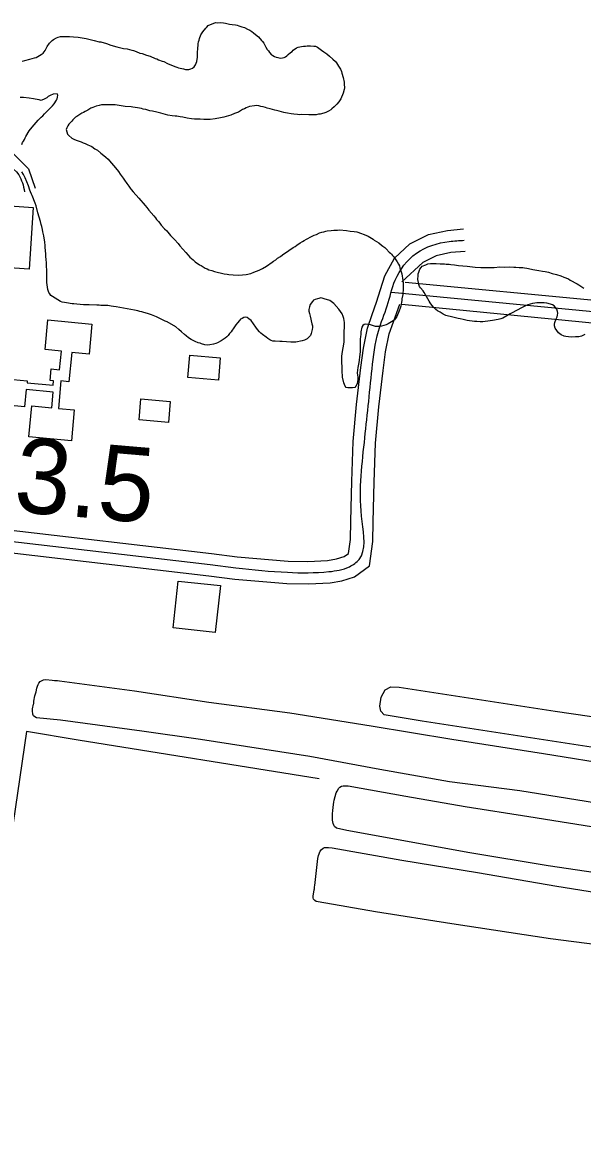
# Model space of a CAD drawing. Extents: x 3683613 to 3738215, y 469626 to 495384.
# Drawn here: x 3705297 to 3706044, y 482139 to 483636 of the extents above; entities that cross this region are included whole.
import ezdxf

# ---------------------------------------------------------------- set-up
doc = ezdxf.new("R2010")
doc.units = 0
for name, color, linetype in [('V-BLDG-OTLN', 7, 'Continuous'), ('V-DTCH-CNTR', 7, 'Continuous'), ('V-ROAD-CNTR', 7, 'Continuous'), ('V-SITE-VEGE', 7, 'Continuous'), ('V-SURV-IDEN', 7, 'Continuous')]:
    doc.layers.add(name, color=color, linetype=linetype)

msp = doc.modelspace()

# ---------------------------------------------------------------- linework, layer by layer
at = {"layer": 'V-BLDG-OTLN'}
for points in [[(3705310.7, 483389.2), (3705305.4, 483306.9), (3705239.6, 483311.1), (3705242.7, 483359.3), (3705264.8, 483357.9), (3705267.3, 483392)], [(3705560.6, 483188.6), (3705558.1, 483158.8), (3705517.4, 483162.2), (3705520, 483192)], [(3705452.2, 483105.9), (3705454.7, 483133.9), (3705493.8, 483130.4), (3705491.3, 483102.4)], [(3705504.5, 482890.5), (3705560.7, 482884.5), (3705554, 482822), (3705497.8, 482828)]]:
    msp.add_lwpolyline(points, close=True, dxfattribs=at)
msp.add_lwpolyline([(3705255.9, 483162.2), (3705303.1, 483157.7), (3705302.8, 483155.2), (3705337.6, 483151.9), (3705338.2, 483157.8), (3705333.4, 483158.2), (3705334.9, 483173.7), (3705346.2, 483172.6), (3705348.5, 483197.3), (3705326.8, 483199.4), (3705330.5, 483239), (3705389.4, 483233.4), (3705385.6, 483193.3), (3705362.4, 483195.5), (3705358.7, 483156.6), (3705348, 483157.6), (3705344.5, 483120.9), (3705365.7, 483118.9), (3705361.9, 483077.7), (3705305.1, 483083.1), (3705309, 483124.3), (3705335.9, 483121.7), (3705337.8, 483142.7), (3705301.7, 483146.1), (3705299.5, 483123.1), (3705230.7, 483129.6)], dxfattribs=at)
at = {"layer": 'V-DTCH-CNTR'}
msp.add_lwpolyline([(3705692.8, 482626.5), (3705371, 482678.5), (3705302.1, 482689.8), (3705278, 482525.4), (3705053.4, 482564.8), (3705012.2, 482366.9), (3705067.1, 482355.9), (3705052.5, 482287.1), (3705214.9, 482248.7), (3705229.6, 482245.1), (3705212, 482138.7)], dxfattribs=at)
at = {"layer": 'V-ROAD-CNTR'}
for points in [[(3705101.8, 483502.7), (3705130.6, 483496.4), (3705163.4, 483489.2), (3705187.5, 483485.6), (3705213.1, 483482.5), (3705236.7, 483477), (3705259.4, 483469.8), (3705284.9, 483460.4), (3705304.9, 483440.8), (3705313.7, 483415.1)], [(3705266, 482960.4), (3705548.9, 482927.4), (3705583, 482923), (3705651.1, 482917.3), (3705677.6, 482916.8), (3705703.9, 482918.2), (3705715.8, 482920.1), (3705725.9, 482923.3), (3705731.8, 482927.6), (3705734.2, 482945.9), (3705734.8, 482970.4), (3705736, 483023.3), (3705737.9, 483076.7), (3705742.4, 483126.3), (3705748.3, 483175.5), (3705751.7, 483201.6), (3705757.2, 483228.1), (3705763.2, 483246.1), (3705769.3, 483262.8), (3705774.4, 483279.5), (3705780.2, 483298.1), (3705793, 483321.5), (3705813.7, 483340.5), (3705838.6, 483353.2), (3705863.9, 483358.6), (3705885, 483360.4)], [(3705887.4, 483330.5), (3705868.3, 483328.9), (3705848.7, 483324.7), (3705831, 483315.6), (3705803.1, 483290)], [(3705807.3, 483289.6), (3706069.3, 483264.4)], [(3705789.1, 483276.3), (3706953.4, 483164.3), (3707082.2, 483154.8)], [(3704868.1, 482969.6), (3705234.5, 482933.1), (3705244, 482932.8), (3705545.2, 482897.6), (3705579.9, 482893.2), (3705649.5, 482887.3), (3705678.2, 482886.7), (3705707.1, 482888.3), (3705722.8, 482890.8), (3705739.8, 482896.2), (3705759.8, 482911.1), (3705764.1, 482943.5), (3705764.8, 482969.7), (3705765.9, 483022.5), (3705767.8, 483074.8), (3705772.2, 483123.1), (3705778.1, 483171.7), (3705781.3, 483196.6), (3705786.2, 483220.3), (3705791.6, 483236.3), (3705800.2, 483260.1)], [(3705802.9, 483259.9), (3706066.4, 483234.5)], [(3704869.5, 482984.5), (3705235.5, 482948.1), (3705245.1, 482947.8), (3705547.1, 482912.5), (3705581.5, 482908.1)]]:
    msp.add_lwpolyline(points, dxfattribs=at)
for points in [[(3705094.2, 483489), (3705160.7, 483474.5), (3705210.5, 483467.7), (3705254.6, 483455.6), (3705291.8, 483432.6), (3705299.5, 483410.2)], [(3705581.5, 482908.1), (3705650.3, 482902.3), (3705705.5, 482903.2), (3705732.9, 482909.8), (3705745.8, 482919.4), (3705749.8, 482970.1), (3705752.9, 483075.7), (3705763.2, 483173.6), (3705771.7, 483224.2), (3705783.5, 483258), (3705794.1, 483292.2), (3705822.3, 483328.1), (3705866.1, 483343.8), (3705886.2, 483345.4)]]:
    msp.add_spline(points, degree=3, dxfattribs=at)
at = {"layer": 'V-SITE-VEGE'}
for points in [[(3705529.4, 483584.1), (3705530.1, 483589.8), (3705530, 483595), (3705530.1, 483597.1), (3705530.5, 483599.8), (3705530.6, 483602.1), (3705531.2, 483605.4), (3705531.3, 483607.5), (3705531.7, 483610), (3705532.3, 483612.4), (3705533.1, 483614.7), (3705534.8, 483619.3), (3705537.4, 483623.7), (3705541.3, 483628.4), (3705542.7, 483629.9), (3705544.4, 483631.8), (3705554.1, 483636), (3705556.4, 483635.6), (3705561, 483635.8), (3705564.9, 483635.4), (3705567.5, 483635.1), (3705572.9, 483633.7), (3705576.3, 483633.2), (3705581.1, 483632.9), (3705583.2, 483632.5), (3705585.5, 483631.7), (3705589.5, 483630.1), (3705593.1, 483629.2), (3705597.1, 483627.2), (3705600.2, 483625.8), (3705602.6, 483624), (3705605.1, 483622.3), (3705609.8, 483618.3), (3705611.7, 483616.9), (3705615.6, 483612.1), (3705617.1, 483610.5), (3705618.6, 483608.5), (3705621.2, 483603.1), (3705623.4, 483599.8), (3705624.9, 483598), (3705626.2, 483596.1), (3705629.1, 483593), (3705630.8, 483591.8), (3705633, 483590.6), (3705635.1, 483589.6), (3705637.4, 483589.1), (3705640.7, 483588.3), (3705643.6, 483588.6), (3705645.9, 483589.2), (3705647.8, 483590.3), (3705649.6, 483591.6), (3705651.1, 483593.1), (3705654.3, 483595.9), (3705656.4, 483597.4), (3705658, 483598.9), (3705662.5, 483602.2), (3705664.6, 483603), (3705669, 483604), (3705671.7, 483604.2), (3705674.2, 483604.3), (3705676.5, 483604.6), (3705681.1, 483604.9), (3705685.5, 483604.5), (3705687.5, 483604.2), (3705690.5, 483603), (3705692.2, 483601.6), (3705695.8, 483599.1), (3705699, 483596.7), (3705703, 483594.3), (3705706.2, 483591.2), (3705710.9, 483587.2), (3705714.3, 483583.9), (3705715.8, 483581.9), (3705717.1, 483580), (3705718.6, 483577.5), (3705721.2, 483573.6), (3705722.3, 483570.7), (3705722.8, 483568.4), (3705724.4, 483562.4), (3705725.8, 483556.4), (3705726, 483553.7), (3705726.2, 483548.9), (3705725.8, 483546.6), (3705724.4, 483541.8), (3705721.3, 483534.2), (3705718.9, 483530.2), (3705716.2, 483527), (3705712.7, 483523.6), (3705709.7, 483520.8), (3705708, 483519.5)], [(3705296.2, 483584.5), (3705300, 483585.2), (3705306.4, 483586.8), (3705312.6, 483588.6), (3705314.7, 483589.1), (3705321.7, 483593.2), (3705324.2, 483594.9), (3705325.6, 483596.6), (3705327, 483598.7), (3705329.6, 483604), (3705332.6, 483608.3), (3705334.3, 483610.2), (3705336.1, 483611.9), (3705338.1, 483613.4), (3705342.1, 483615.4), (3705344.3, 483616.2), (3705347.5, 483617.2), (3705351, 483617.4), (3705359.3, 483617.2), (3705364.6, 483616.9), (3705370.9, 483616.2), (3705373.6, 483616.1), (3705381.7, 483614.8), (3705392.4, 483612.1), (3705399, 483610.2), (3705401, 483610), (3705408.6, 483607.9), (3705414.5, 483605.9), (3705422.7, 483603.6), (3705426.1, 483602.4), (3705431.5, 483601.3), (3705436.3, 483600.6), (3705442.6, 483599.1), (3705444.7, 483598.5), (3705448.5, 483597.1), (3705453.4, 483595.1), (3705456.5, 483594.4), (3705462.2, 483592.4), (3705467.2, 483591.1), (3705473.8, 483588.1), (3705475.9, 483587.3), (3705478.2, 483586.1), (3705483, 483584.5), (3705485.1, 483583.7), (3705490.2, 483581.3), (3705500.1, 483577.2), (3705502.8, 483576.2), (3705504.9, 483575.6), (3705511.4, 483573.9), (3705514.2, 483573.3), (3705518.8, 483573.4), (3705521.5, 483574.1), (3705523.5, 483574.8), (3705525.6, 483576.7), (3705527.4, 483579.5), (3705528.6, 483581.6), (3705529.4, 483584.1)], [(3705295.8, 483473.2), (3705296.8, 483475.7), (3705297.8, 483477.6), (3705299.2, 483480), (3705300.2, 483481.9), (3705301, 483483.8), (3705305.6, 483491.2), (3705307.5, 483493.7), (3705312.1, 483499.5), (3705317.8, 483505.4), (3705321.7, 483509.7), (3705323.7, 483511.6), (3705326, 483514), (3705329.5, 483517.8), (3705331.7, 483519.7), (3705336.6, 483524.9), (3705338.8, 483527.4), (3705341.9, 483532.3), (3705342.9, 483534.2), (3705343.4, 483536.3), (3705343.8, 483538.8), (3705343.1, 483540.9), (3705337.7, 483540.3), (3705333.6, 483538.4), (3705331.1, 483537.1), (3705329.1, 483535.5), (3705326.6, 483534), (3705321.8, 483532), (3705318.9, 483532.6), (3705313.7, 483533.5), (3705311.3, 483534.1), (3705305.5, 483535), (3705298.2, 483535.7), (3705293.4, 483535.8)], [(3705708, 483519.5), (3705705.2, 483517.7), (3705701.6, 483516), (3705699, 483514.9), (3705693.8, 483513.7), (3705691.7, 483513.5), (3705688.4, 483512.8), (3705678.6, 483512.6), (3705668.5, 483513), (3705666.4, 483512.9), (3705663.7, 483513.1), (3705658.7, 483513.6), (3705655.1, 483514.1), (3705650.5, 483515.1), (3705647.8, 483515.4), (3705645.3, 483516), (3705639.4, 483517.5), (3705635.8, 483518.3), (3705633.3, 483519), (3705630.2, 483519.8), (3705627, 483520.8), (3705623.2, 483521.7), (3705620.9, 483522.5), (3705617.8, 483523.3), (3705614.8, 483523.8), (3705612.1, 483524.6), (3705609.2, 483525.2), (3705606.1, 483524.9), (3705599.8, 483523.9), (3705597.3, 483522.8), (3705595.1, 483522.1), (3705593, 483520.8), (3705590.1, 483519.7), (3705584.8, 483516.5), (3705579.6, 483514.5), (3705574.8, 483512.3), (3705568.4, 483510.3), (3705565.5, 483509.6), (3705560.7, 483508.6), (3705553.6, 483507.4), (3705547.2, 483506.7), (3705538.8, 483506.5), (3705533.8, 483506.8), (3705526.1, 483507), (3705522.1, 483507.3), (3705516.5, 483508.3), (3705510.6, 483509.6), (3705507.3, 483509.9), (3705502.6, 483510.9), (3705500.3, 483511), (3705496.4, 483511.6), (3705490.7, 483512.5), (3705487.3, 483513.2), (3705484.6, 483514.2), (3705481.5, 483514.8), (3705476, 483516.1), (3705470.1, 483517.7), (3705466.8, 483518.2), (3705461.1, 483519.7), (3705457.5, 483520.5), (3705455.4, 483521.1), (3705450, 483522.2), (3705443.7, 483522.9), (3705441.6, 483523.3), (3705433.9, 483523.9), (3705425.9, 483525.2), (3705420.5, 483525.9), (3705418.4, 483526.1), (3705414.8, 483526.2), (3705402.3, 483525.9), (3705399, 483525), (3705394.8, 483524.1), (3705390.7, 483522.7), (3705387.8, 483521.6), (3705383.7, 483519), (3705380.2, 483517.3), (3705378.1, 483516), (3705375.9, 483514.9), (3705371.7, 483512.5), (3705369.3, 483510.6), (3705367.4, 483509.7), (3705365.2, 483507.6), (3705363.7, 483506.1), (3705362.3, 483504.4), (3705360.1, 483502.2), (3705358.4, 483500.1), (3705357, 483498.2), (3705356, 483495.5), (3705355.1, 483493.1), (3705356.9, 483487.1), (3705358.4, 483485.1), (3705362.6, 483481.6), (3705365.2, 483480.4), (3705368.5, 483479), (3705374.8, 483476.9), (3705377.6, 483475.5), (3705380.1, 483474.5), (3705383.7, 483472.9), (3705386, 483471.7), (3705389.4, 483470.3), (3705393.4, 483467.5)], [(3705393.4, 483467.5), (3705396.6, 483465.5), (3705401.3, 483461.6), (3705405.3, 483458.6), (3705408.1, 483456.1), (3705410.8, 483453.5), (3705413, 483451.2), (3705415.4, 483448.2), (3705418.1, 483445.1), (3705423.1, 483439.2), (3705424.8, 483436.9), (3705427, 483433.6), (3705431, 483428.1), (3705433, 483425.6), (3705435.8, 483421.1), (3705438.4, 483417.6), (3705440.5, 483414.9), (3705441.8, 483413.1), (3705444.2, 483410.2), (3705451.9, 483401.6), (3705460.3, 483391.6), (3705462.6, 483388.9), (3705465.4, 483385.4), (3705472, 483377.8), (3705474.2, 483375.2), (3705475.7, 483373.1), (3705478.3, 483370.3), (3705479.8, 483368.2), (3705481.9, 483365.6), (3705486.2, 483360.8), (3705489.2, 483357.8), (3705490.5, 483356.1), (3705492.4, 483354.1), (3705494.3, 483351.8), (3705499.7, 483346.3), (3705504.2, 483341), (3705506.8, 483338.1), (3705514.5, 483328.9), (3705517.7, 483325.4), (3705520.2, 483323), (3705522, 483321.2), (3705524.3, 483319.3), (3705527.3, 483316.7), (3705533, 483312.6), (3705535.1, 483311.7), (3705540.6, 483308.2), (3705542.9, 483307.2), (3705545.3, 483306), (3705549.5, 483305.1), (3705552.8, 483303.9), (3705566, 483300.7), (3705569.8, 483300.1), (3705572.1, 483299.5), (3705577.6, 483299.3), (3705585.3, 483299), (3705595.3, 483299.9), (3705601.3, 483301.2), (3705605.6, 483302.8), (3705612.5, 483305.5), (3705616.8, 483307.7), (3705622.4, 483310.9), (3705630, 483316.1), (3705631.8, 483317.6), (3705634.7, 483319.1), (3705637.2, 483321.3), (3705640.9, 483323.9), (3705643.7, 483326), (3705652, 483331.6), (3705658.1, 483335.7), (3705660.4, 483337), (3705662.9, 483339), (3705667.2, 483341.8), (3705670.5, 483343.7), (3705672.7, 483345.2), (3705675.8, 483346.8), (3705682.2, 483350.2), (3705685.7, 483352), (3705689, 483353.1), (3705693.2, 483355.1), (3705696.3, 483356), (3705698.6, 483356.5), (3705701.3, 483357.4), (3705703.3, 483357.8), (3705708.7, 483358.6), (3705712.3, 483358.9), (3705717.1, 483359), (3705719.8, 483359.2), (3705729, 483358.6), (3705734, 483357.7), (3705739.5, 483357), (3705742.8, 483356.4), (3705749.1, 483354.5), (3705751.2, 483353.5), (3705754.8, 483352.1), (3705757.8, 483350.7), (3705764.5, 483346.9), (3705766.2, 483345.7), (3705772.2, 483341.8), (3705775.8, 483339), (3705777.7, 483337.4), (3705780.2, 483335.6)], [(3705336.7, 483270.2), (3705334.6, 483271.8), (3705333.1, 483273.7), (3705331.8, 483275.5), (3705330.5, 483279.7), (3705330, 483282.6), (3705329.2, 483289), (3705329.1, 483293.8), (3705329.2, 483298.2), (3705329.1, 483301.8), (3705329.2, 483305.5), (3705328.7, 483310.7), (3705328.6, 483314.3), (3705328.1, 483320.5), (3705328, 483323), (3705327.7, 483326.8), (3705326.9, 483336.2), (3705326.8, 483338.5), (3705326.3, 483342.8), (3705325.1, 483351.2), (3705323.9, 483356.6), (3705323.4, 483359.7), (3705322.5, 483363.6), (3705321.6, 483366.5), (3705320.7, 483370.5), (3705317.1, 483382.1), (3705314.8, 483391.2), (3705313.7, 483394.9), (3705309.5, 483404.9), (3705308.6, 483406.7), (3705307.3, 483410), (3705306.4, 483412.3), (3705304.6, 483417.9), (3705300.4, 483428.7), (3705297.8, 483433), (3705295.6, 483436.5)], [(3705780.2, 483335.6), (3705781.9, 483334.1), (3705786, 483329.6), (3705787.7, 483328.2), (3705789, 483326.6), (3705790.5, 483325.1), (3705792.2, 483323.1), (3705795, 483319.2), (3705796.5, 483316.5), (3705798.5, 483313.6), (3705799.6, 483311.2), (3705800.3, 483308.7), (3705802.7, 483300.6), (3705803.4, 483297.3), (3705803.7, 483294.8), (3705804.7, 483288.7), (3705804.8, 483282.7), (3705804.6, 483280.6), (3705804.7, 483278.5), (3705804.3, 483275.6), (3705804.2, 483272.9), (3705803.1, 483267.4), (3705802.7, 483264.9), (3705802.5, 483262.6), (3705802.2, 483260.1), (3705801.4, 483257.3), (3705800.8, 483254.8), (3705799.5, 483251.3), (3705796.3, 483243.7), (3705794.5, 483241.1), (3705793.1, 483239.4), (3705791.4, 483237.9), (3705787.1, 483235.1), (3705784.8, 483233.8), (3705781.9, 483232.3), (3705775.9, 483230.7), (3705773, 483230.2), (3705767.8, 483230.5), (3705759.8, 483232.8), (3705754.8, 483233.5), (3705752.5, 483233.1), (3705750.7, 483231.6), (3705749.4, 483229.5), (3705748.3, 483223.2), (3705748.2, 483220.2), (3705747.9, 483216.5), (3705747.5, 483213.8), (3705747.2, 483207.7), (3705747.3, 483205.4), (3705747.1, 483196.4), (3705746.6, 483189.7), (3705746.1, 483185.5), (3705745.5, 483182.2), (3705744.2, 483175.5), (3705743.6, 483171.9), (3705743.3, 483168.4), (3705743.6, 483165.5), (3705744.1, 483163), (3705744.1, 483159.2), (3705743.6, 483156.7), (3705743.2, 483153.8), (3705741.6, 483150.6), (3705740, 483149.1), (3705737.1, 483148.6), (3705734.2, 483148.3), (3705731, 483148.5), (3705728.7, 483148.8), (3705727.2, 483150.5), (3705725.7, 483155), (3705723.8, 483162.5), (3705723.8, 483165.8), (3705723.3, 483168.5), (3705722.8, 483190.2), (3705723.1, 483194.2), (3705724.6, 483201.8), (3705725.9, 483209.3), (3705725.8, 483212), (3705726.1, 483217.9), (3705726.1, 483220.6), (3705726.6, 483232.7), (3705726.3, 483235.6), (3705725.4, 483240.8), (3705724.5, 483243.7), (3705723.2, 483247.2), (3705721.2, 483250.5), (3705718.8, 483253.6), (3705712.2, 483261), (3705708.8, 483263.8), (3705706.7, 483265), (3705699.3, 483267.1), (3705696.8, 483268.1), (3705694.7, 483268.7), (3705692.2, 483267.6), (3705690.2, 483267.1), (3705687.3, 483266.2), (3705685, 483265.4), (3705683.8, 483263.7), (3705680.5, 483259.6), (3705679.7, 483256.7), (3705679, 483253.1), (3705678.8, 483250.6)], [(3706047.1, 483219.5), (3706042.8, 483217.5), (3706039.2, 483216.6), (3706034.7, 483216.3), (3706029.6, 483216.2), (3706025.3, 483216.3), (3706021.7, 483216.8), (3706019.4, 483217.6), (3706015.6, 483219.2), (3706012, 483221.8), (3706009.6, 483224.9), (3706007.7, 483228), (3706006.8, 483231.1), (3706006.5, 483233.4), (3706006.9, 483235.7), (3706009.1, 483240.5), (3706010, 483243.3), (3706010.6, 483245.4), (3706011, 483248.1), (3706010.7, 483250.4), (3706009.6, 483253.5), (3706008.1, 483255.6), (3706006.2, 483257.8), (3706004, 483259.2), (3706001.5, 483260), (3705996.5, 483261.3), (3705992.9, 483261.9), (3705990.6, 483262), (3705983.1, 483261.9), (3705980.6, 483261.6), (3705977.3, 483260.9), (3705974, 483260), (3705971.1, 483259.1), (3705968.8, 483258.2), (3705962.6, 483255.4), (3705956.8, 483252.3), (3705949.4, 483248.2), (3705947.5, 483247.3), (3705943, 483244.7), (3705937.9, 483241.6), (3705935, 483240.5), (3705931.4, 483239.6), (3705923.7, 483238.2), (3705917.9, 483237.4), (3705914.2, 483237.1), (3705910.8, 483236.7), (3705907.3, 483236.4), (3705902.9, 483236.9), (3705899.8, 483237), (3705890.3, 483238.5), (3705884.7, 483239.8), (3705880.7, 483240.4), (3705878, 483241.1), (3705870.8, 483242.6), (3705861.8, 483245.1), (3705858, 483246.9), (3705854.2, 483249.2), (3705850.6, 483251.4), (3705848.1, 483253.2), (3705845.7, 483255.6), (3705842.9, 483258.9), (3705840.8, 483262), (3705839.5, 483264.1), (3705832.5, 483275.8), (3705831.6, 483277.9), (3705828, 483281.7), (3705826.7, 483283.6), (3705825.8, 483286.3), (3705825.1, 483288.8), (3705824.2, 483292.9), (3705824.5, 483298.2), (3705824.9, 483300.5), (3705825.4, 483302.8), (3705827, 483306.6), (3705828.6, 483309.1), (3705830.1, 483310.6), (3705834.8, 483312.8), (3705837.7, 483313.7), (3705841, 483314.2), (3705845.6, 483314.5), (3705848.8, 483314.4)], [(3705848.8, 483314.4), (3705854.2, 483313.9), (3705857.3, 483313.7), (3705859.8, 483313.8), (3705862.3, 483313.4), (3705866.1, 483313.3), (3705868.4, 483312.9), (3705873.4, 483312.6), (3705878.5, 483311.7), (3705890.2, 483310.7), (3705900.6, 483309.5), (3705908.2, 483308.8), (3705926.1, 483309.2), (3705933.8, 483309.8), (3705940.5, 483309.5), (3705946.3, 483309.7), (3705952.2, 483309.4), (3705954.9, 483309.5), (3705959.7, 483309.1), (3705964.5, 483309), (3705966.8, 483308.5), (3705969.8, 483308.1), (3705971.8, 483307.7), (3705977.9, 483306.4), (3705985.9, 483305.1), (3705990.7, 483304.2), (3705994.1, 483303.5), (3705998.7, 483302.7), (3706003.5, 483301.2), (3706009.2, 483299.6), (3706015.1, 483297.7), (3706018.9, 483296.3), (3706025.2, 483293.7), (3706027.5, 483292.3), (3706036.8, 483287.3), (3706039.3, 483285.7)], [(3706039.3, 483285.7), (3706045.9, 483281.5)], [(3705678.8, 483250.6), (3705679.5, 483247.7), (3705680.7, 483244), (3705683, 483234), (3705683.5, 483231.1), (3705683.5, 483229), (3705683.1, 483226.3), (3705682.4, 483222.9), (3705681.8, 483220.8), (3705681, 483218.5), (3705679.8, 483216.8), (3705676.7, 483214), (3705672.8, 483212.1), (3705669.7, 483211), (3705661.4, 483209.5), (3705658.7, 483209.2), (3705654.9, 483209.4), (3705643.2, 483210.2), (3705640.1, 483210.5), (3705634, 483210.6), (3705630.7, 483210.9), (3705628.6, 483211.7), (3705626.7, 483212.7), (3705623.9, 483214.5), (3705621.8, 483216.1), (3705617.1, 483219.4), (3705614.6, 483221.4), (3705612.9, 483223), (3705610.1, 483226.3), (3705607.9, 483229.2), (3705605.1, 483233.7), (3705601.9, 483238.2), (3705598.9, 483240.7), (3705596.6, 483242.5), (3705594.5, 483242.9), (3705592.2, 483242.4), (3705589.7, 483241.1), (3705587.7, 483240.2), (3705586.2, 483238.5), (3705583.8, 483235.3), (3705581.4, 483232.3), (3705577.9, 483227), (3705576.5, 483225.3), (3705575.1, 483223.2), (3705573.1, 483220.9), (3705571, 483218.3), (3705569.2, 483216.6), (3705567.1, 483214.9), (3705561.6, 483211), (3705556.9, 483208.4), (3705554.8, 483207.7), (3705551.7, 483206.6), (3705546.9, 483205.9), (3705543.1, 483205.4), (3705540.2, 483205.9), (3705535.6, 483207.1), (3705533.7, 483207.9), (3705531, 483208.7), (3705527.2, 483210.2), (3705521.9, 483213), (3705518.3, 483215.3), (3705514.9, 483217.7), (3705512.8, 483219.7), (3705508.9, 483223), (3705505.5, 483226.2), (3705501.3, 483229.9), (3705489.6, 483236.3), (3705487.1, 483237.5), (3705481, 483240.7), (3705478.9, 483241.5), (3705475.3, 483243.3), (3705473.2, 483243.9), (3705471.1, 483244.9), (3705468.8, 483245.7), (3705463.7, 483247.6), (3705458.5, 483249), (3705456.1, 483250), (3705453.4, 483250.3), (3705450.5, 483251.3), (3705448.4, 483251.5), (3705446.3, 483252.2), (3705421.6, 483256.7), (3705418, 483257), (3705415.1, 483257.6), (3705412.8, 483257.7), (3705410.7, 483258.1), (3705408, 483258.1), (3705405.2, 483258.4), (3705401.1, 483258.5), (3705399, 483258.9), (3705395.8, 483258.8), (3705385.8, 483259.4), (3705378.3, 483259.3), (3705369.1, 483260.3), (3705365.1, 483260.6), (3705363, 483260.6), (3705355.5, 483261.9), (3705352.8, 483262.4), (3705349.8, 483262.8), (3705347.3, 483263.8), (3705336.7, 483270.2)], [(3706087.6, 482590.4), (3705960.6, 482610.8), (3705866.7, 482622.6), (3705773.7, 482639.1), (3705680, 482656.5), (3705534.4, 482679.4), (3705456.1, 482690.4), (3705347.3, 482704.9), (3705315.2, 482708.2), (3705313.1, 482709.6), (3705311.5, 482710.8), (3705310.6, 482713.2), (3705309.9, 482717.5), (3705310.2, 482720), (3705311.2, 482726.3), (3705311.6, 482727.4), (3705311.7, 482730.3), (3705313.3, 482737.3), (3705314.8, 482742.8), (3705316, 482747.8), (3705316.7, 482750.4), (3705317.7, 482752.6), (3705318.6, 482754.5), (3705320.2, 482756.4), (3705322, 482757.7), (3705324.6, 482759), (3705327.6, 482759.4), (3705336.4, 482758.4), (3705339.3, 482757.9), (3705343.5, 482757.8), (3705345.9, 482757.4), (3705446.2, 482744.3), (3705545.2, 482729.1), (3705653.3, 482714.8), (3705761.8, 482697.3), (3705869.5, 482679.7), (3705992.1, 482660.7), (3706091.3, 482644.5)], [(3706078.8, 482665.6), (3705830, 482703.6), (3705779.5, 482712.1), (3705774.8, 482717), (3705773.4, 482723.8), (3705775.4, 482735.8), (3705780.8, 482745.3), (3705788.1, 482749.4), (3705799.3, 482749.1), (3706007.7, 482717.2), (3706258.2, 482680.5)], [(3706085.3, 482497.9), (3705998, 482510.6), (3705893.7, 482527.8), (3705729.5, 482557.9), (3705715.8, 482561.1), (3705713.2, 482563.2), (3705712.1, 482565), (3705711.4, 482567), (3705710.8, 482569.2), (3705710.6, 482571.7), (3705710.4, 482576.6), (3705710.6, 482580.3), (3705710.7, 482583.8), (3705711.2, 482588.9), (3705712.1, 482595.6), (3705712.6, 482598.2), (3705713.9, 482603.2), (3705715.5, 482608.2), (3705716.4, 482610.2), (3705718.8, 482614.1), (3705720.3, 482615.5), (3705722.5, 482616.8), (3705724.6, 482617.5), (3705731.1, 482617.5), (3705808.4, 482603.7), (3705887.5, 482589.8), (3705972.5, 482576.3), (3706078.1, 482559.5)], [(3706108.6, 482399.3), (3706001.5, 482413.3), (3705869.5, 482433.3), (3705767.9, 482449.1), (3705691.4, 482462.5), (3705688.5, 482463.1), (3705686.6, 482464.4), (3705685.2, 482466.2), (3705684.7, 482468.1), (3705684.8, 482470.7), (3705685.4, 482475.4), (3705685.9, 482478.4), (3705686.3, 482480), (3705686.5, 482482.6), (3705686.9, 482484.4), (3705690.7, 482520.3), (3705691.9, 482524.4), (3705693.9, 482530), (3705695.2, 482532.1), (3705697.8, 482534.2), (3705699.7, 482535.2), (3705702.3, 482535.2), (3705705, 482535.2), (3705710.1, 482534.8), (3705802.7, 482518.2), (3705903.8, 482501.7), (3706009.8, 482483.5), (3706093.2, 482470.3)]]:
    msp.add_lwpolyline(points, dxfattribs=at)

# ---------------------------------------------------------------- texts
at = {"layer": 'V-SURV-IDEN'}
msp.add_text('425+93.5', height=100, rotation=355.1208, dxfattribs=at).set_placement((3704909.2, 483015.5))

doc.saveas('drawing.dxf')
